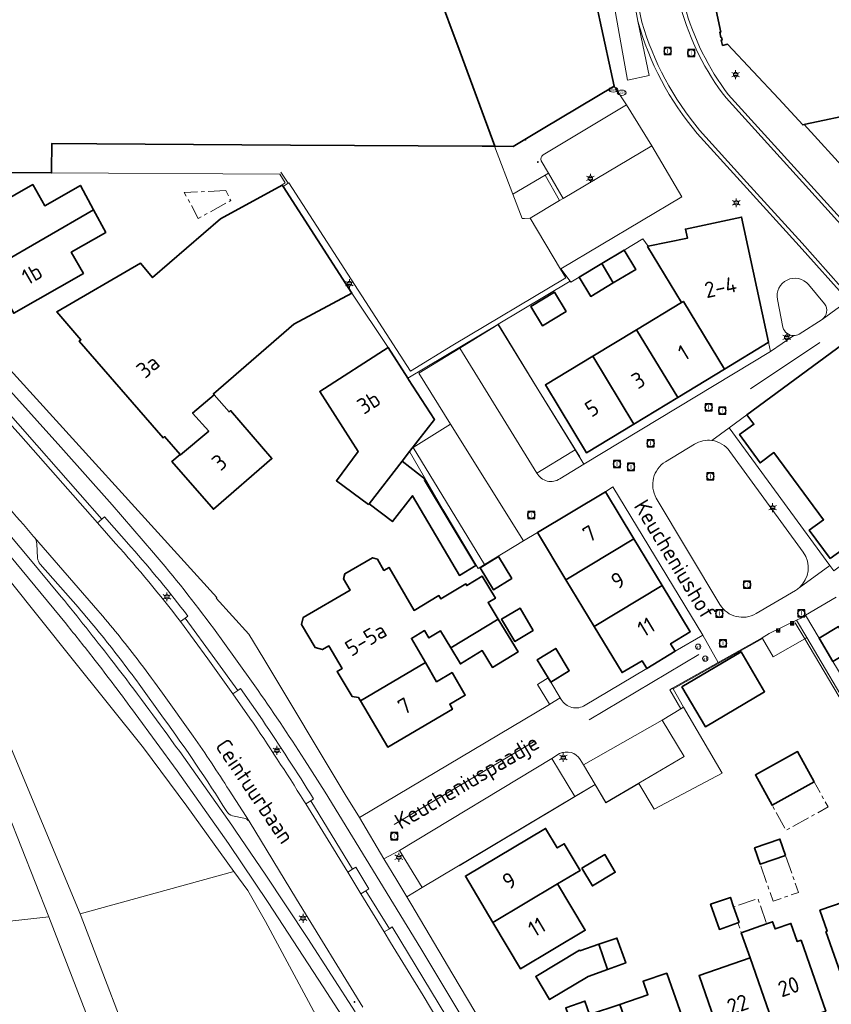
# Model space of a CAD drawing. Header units: metres. Extents: x 140853 to 145288, y 474558 to 480269.
# Tile 363 of 428: x 144451 to 144543, y 478711 to 478822. Entities that reach past the tile are written whole.
import ezdxf
from ezdxf.enums import TextEntityAlignment as Align

# ---------------------------------------------------------------- set-up
doc = ezdxf.new("R2010")
doc.units = ezdxf.units.M
doc.header["$MEASUREMENT"] = 0
doc.linetypes.add('AM-AS', pattern=[16, 10, -2, 2, -2])
for name, color, linetype, lineweight in [('B-WE-AM-AS_SPOOR_RAIL-G', 10, 'AM-AS', 18), ('B-WE-GR-BEPLANTING_CULTUUR_BOSPLANTSOEN-G', 90, 'GR-PLANTSOEN', 18), ('B-WE-GR-BEPLANTING_CULTUUR_VASTE PLANTENVAK-G', 90, 'Continuous', 18), ('B-WE-GR-GRAS_KRUIDENRIJK-G', 80, 'Continuous', 18), ('B-WE-GR-GROENVOORZIENING-G', 80, 'Continuous', 18), ('B-WE-IE-MEUBILAIR_WEGMEUBILAIR-S', 7, 'Continuous', 18), ('B-WE-IE-TERREINAFSCHEIDING_KUNSTMATIG_HEKWERK-G', 20, 'IE-TERREINAFSCHEIDING-KUNSTMATIG', 18), ('B-WE-IE-TERREINAFSCHEIDING_KUNSTMATIG_MUUR-G', 90, 'IE-TERREINAFSCHEIDING-KUNSTMATIG-DICHT', 18), ('B-WE-KL-BRANDSTOF_PUT-S', 40, 'Continuous', 18), ('B-WE-KL-DATA_TELECOM_KAST-S', 90, 'Continuous', 18), ('B-WE-KL-ET_LS_OV_LICHTMAST-S', 190, 'Continuous', 18), ('B-WE-KL-GAS_PUT-S', 30, 'Continuous', 18), ('B-WE-OG-BEBOUWING-G', 7, 'Continuous', 35), ('B-WE-OG-BEBOUWING_HUISNUMMER-T18', 10, 'Continuous', 18), ('B-WE-OG-BEBOUWING_STRAATNAAM-T18', 10, 'Continuous', 18), ('B-WE-OG-TERREIN_ERF-G', 7, 'Continuous', 18), ('B-WE-RI-GWA_RIOOLPUT-S', 30, 'Continuous', 18), ('B-WE-RI-HWA_GOOT_LIJNGOOT-G', 150, 'Continuous', 18), ('B-WE-VH-GOOT-G', 170, 'Continuous', 18), ('B-WE-VH-VERHARDING_ASFALT-G', 252, 'Continuous', 18), ('B-WE-VH-VERHARDING_BEDRIJFSVLOERPLAAT-G', 252, 'Continuous', 18), ('B-WE-VH-VERHARDING_BETONSTRAATSTEEN-G', 252, 'Continuous', 18), ('B-WE-VH-VERHARDING_GRASBETONSTEEN-G', 70, 'Continuous', 18), ('B-WE-VH-VERHARDING_HALFVERHARDING_GRIND-G', 252, 'Continuous', 18), ('B-WE-VH-VERHARDING_STRAATBAKSTEEN-G', 252, 'Continuous', 18), ('B-WE-VH-VERHARDING_TEGEL-G', 252, 'Continuous', 18), ('B-WE-VW-AFSLUITPAAL-S', 7, 'Continuous', 18), ('X-XX-XX-ALGEMEEN-S', 7, 'Continuous', 18)]:
    doc.layers.add(name, color=color, linetype=linetype, lineweight=lineweight)
doc.styles.add('NLCS-ISO', font='txt')
doc.styles.get("Standard").update_dxf_attribs({"font": 'arial.ttf'})
doc.linetypes.add('GR-PLANTSOEN', pattern='A,0,[179,NLCS.shx,S=2,R=0,X=0,Y=0],-4', length=4)
doc.linetypes.add('IE-TERREINAFSCHEIDING-KUNSTMATIG', pattern='A,4,[82,NLCS.shx,S=0.75,R=90,X=0,Y=0],4,-2', length=10)
doc.linetypes.add('IE-TERREINAFSCHEIDING-KUNSTMATIG-DICHT', pattern='A,8,-1,[82,NLCS.shx,S=0.75,R=90,X=0,Y=0],-1', length=10)

# ---------------------------------------------------------------- blocks, each defined once
blk = doc.blocks.new('SIE-WEG_AFVALBAK_TYPE_01')
for radius in [0.25, 0.156]:
    blk.add_circle((0, 0), radius)
blk = doc.blocks.new('B-SIE-WEG_LICHTMAST-SO')
at = {"ltscale": 0.1}
for p, q in [((-1.1, 0.63), (-2.19, 1.27)), ((0, 1.27), (0, 2.53)), ((1.1, 0.63), (2.19, 1.27)), ((-1.1, -0.63), (-2.19, -1.27)), ((0, -1.27), (0, -2.53)), ((1.1, -0.63), (2.19, -1.27))]:
    blk.add_line(p, q, dxfattribs=at)
at = {"flags": 128}
for points in [[(-1.16, 0.5), (1.16, 0.5)], [(-1.16, -0.5), (1.16, -0.5)]]:
    blk.add_lwpolyline(points, dxfattribs=at)
at = {"ltscale": 0.1}
blk.add_circle((0, 0), 1.27, dxfattribs=at)
at = {"style": 'NLCS-ISO'}
blk.add_attdef('TYPE', text='', height=1.8, dxfattribs=at).set_placement((0, 2.53), align=Align.BOTTOM_CENTER)
blk = doc.blocks.new('B-SIE-WEG_VERKEERSBORD_PAAL-SO')
blk.add_lwpolyline([(-1, -1), (1, -1), (1, 1), (-1, 1)], close=True)
at = {"flags": 128}
blk.add_lwpolyline([(-1, 1), (0, -1), (1, 1)], close=True, dxfattribs=at)
for radius in [1, 0.171]:
    blk.add_circle((0, 0), radius)
at = {"lineweight": 30, "flags": 104}
blk.add_attdef('bordgegevens', text='', height=1.8, dxfattribs=at).set_placement((2.21, 3.21), align=Align.TOP_LEFT)
blk = doc.blocks.new('SVW-AFSLUITPAAL-SO')
at = {"lineweight": 18}
blk.add_circle((0, 0), 1.5, dxfattribs=at)
at = {"lineweight": 18, "style": 'NLCS-ISO'}
blk.add_text('af', height=1.8, dxfattribs=at).set_placement((0, 0), align=Align.MIDDLE_CENTER)
blk = doc.blocks.new('SRI-PUT_INSPECTIE-SO')
at = {"lineweight": -3, "flags": 128}
blk.add_lwpolyline([(-2, -2), (2, -2), (2, 2), (-2, 2)], close=True, dxfattribs=at)
at = {"lineweight": -3, "ltscale": 1.5}
blk.add_circle((0, 0), 2, dxfattribs=at)
at = {"ltscale": 0.1, "style": 'NLCS-ISO'}
blk.add_text('I', height=2.5, dxfattribs=at).set_placement((0, -0.01), align=Align.MIDDLE_CENTER)
blk = doc.blocks.new('SKL-GAS_PUT-SO')
at = {"color": 0, "linetype": 'ByBlock', "lineweight": 18}
blk.add_ellipse((0, 0), major_axis=(2.5, 0), ratio=0.601255, dxfattribs=at)
at = {"color": 0, "linetype": 'ByBlock', "lineweight": 18, "style": 'NLCS-ISO'}
blk.add_text('gas', height=1.8, dxfattribs=at).set_placement((0.12, 0.3), align=Align.MIDDLE_CENTER)
blk = doc.blocks.new('SKL-BENZINEPUT_OLIEPUT-SO')
at = {"color": 0, "linetype": 'ByBlock', "lineweight": 18}
blk.add_ellipse((0, 0), major_axis=(2.5, 0), ratio=0.54, dxfattribs=at)
at = {"color": 0, "linetype": 'ByBlock', "lineweight": 18, "style": 'NLCS-ISO'}
blk.add_text('olie', height=1.8, dxfattribs=at).set_placement((0, 0.16), align=Align.MIDDLE_CENTER)

msp = doc.modelspace()

# ---------------------------------------------------------------- linework, layer by layer
at = {"layer": 'B-WE-AM-AS_SPOOR_RAIL-G', "ltscale": 0.2, "flags": 128}
for points in [[(144474.297, 478802.95), (144469.6, 478802.737), (144471.197, 478799.807), (144474.858, 478801.818), (144474.297, 478802.95)], [(144540.89, 478736.072), (144536.12, 478733.436), (144537.687, 478730.6), (144542.457, 478733.236), (144540.89, 478736.072)], [(144537.648, 478727.748), (144534.786, 478726.755), (144536.234, 478722.579), (144539.097, 478723.572), (144537.648, 478727.748)], [(144532.631, 478719.021), (144535.494, 478720.015), (144534.507, 478722.884), (144531.77, 478721.934), (144532.381, 478720.172), (144532.249, 478720.126), (144532.631, 478719.021)]]:
    msp.add_lwpolyline(points, close=True, dxfattribs=at)
at = {"layer": 'B-WE-GR-BEPLANTING_CULTUUR_BOSPLANTSOEN-G', "ltscale": 0.2, "flags": 128}
for points in [[(144475.231, 478725.946), (144469.881, 478733.319), (144464.984, 478739.929), (144456.916, 478750), (144449.764, 478758.977), (144438.442, 478772.181), (144437.275, 478771.714), (144432.623, 478770.097), (144428.358, 478769.133), (144423.684, 478765.998), (144424.215, 478764.173), (144424.296, 478763.894), (144424.684, 478763.023), (144425.455, 478761.831), (144426.088, 478761.026), (144427.008, 478759.99), (144427.622, 478759.389), (144428.409, 478758.657), (144439.533, 478750), (144447.479, 478743.816), (144448.305, 478742.904), (144448.874, 478742.187), (144449.12, 478741.847), (144449.284, 478741.567), (144457.812, 478721.168), (144475.231, 478725.946)], [(144410.588, 478737.779), (144410.564, 478737.854), (144418.765, 478740.585), (144427.943, 478743.617), (144429.123, 478743.921), (144429.747, 478743.992), (144440.651, 478719.305), (144454.297, 478720.799), (144446.519, 478740.4), (144445.52, 478741.928), (144444.612, 478742.781), (144439.679, 478746.716), (144435.463, 478750), (144425.705, 478757.6), (144424.768, 478758.502), (144423.071, 478760.286), (144422.408, 478761.157), (144421.863, 478762.068), (144421.426, 478763.081), (144417.783, 478761.859), (144413.537, 478760.435), (144403.581, 478757.097), (144409.281, 478739.961), (144409.954, 478737.578), (144410.588, 478737.779)]]:
    msp.add_lwpolyline(points, close=True, dxfattribs=at)
at = {"layer": 'B-WE-GR-BEPLANTING_CULTUUR_VASTE PLANTENVAK-G', "ltscale": 0.2, "flags": 128}
for points in [[(144539.189, 478786.701), (144541.8, 478788.369), (144541.8, 478788.369, 0.405408), (144542.065, 478790.123), (144542.065, 478790.123), (144540.242, 478792.324), (144540.242, 478792.324, 0.7708475), (144536.716, 478790.622), (144536.716, 478790.622), (144537.34, 478787.488), (144537.34, 478787.488, 0.3415023), (144538.569, 478786.539), (144538.569, 478786.539, 0.1286762), (144539.189, 478786.701)], [(144527.353, 478774.275), (144524.059, 478772.283), (144524.059, 478772.283, 0.4059935), (144523.019, 478768.155), (144523.019, 478768.155), (144530.223, 478756.117), (144530.223, 478756.117, 0.4084597), (144534.309, 478755.108), (144534.309, 478755.108), (144538.756, 478757.712), (144538.756, 478757.712, 0.0436928), (144539.181, 478758.023), (144539.181, 478758.023, 0.3862731), (144539.645, 478762.067), (144539.645, 478762.067), (144531.33, 478773.45), (144531.33, 478773.45, 0.2089528), (144529.306, 478774.685), (144529.306, 478774.685, 0.1730715), (144527.353, 478774.275)]]:
    msp.add_lwpolyline(points, format="xyb", close=True, dxfattribs=at)
at = {"layer": 'B-WE-GR-GRAS_KRUIDENRIJK-G', "ltscale": 0.2, "flags": 128}
for points in [[(144457.812, 478721.168), (144465.019, 478702.316), (144484.484, 478709.701), (144478.789, 478720.298), (144476.808, 478723.773), (144475.231, 478725.946), (144457.812, 478721.168)], [(144412.017, 478681.313), (144462.183, 478700.356), (144454.297, 478720.799), (144440.651, 478719.305), (144437.39, 478718.145), (144413.353, 478709.593), (144411.882, 478709.07), (144410.754, 478708.668), (144388.474, 478700.743), (144398.162, 478676.059), (144412.017, 478681.313)]]:
    msp.add_lwpolyline(points, close=True, dxfattribs=at)
at = {"layer": 'B-WE-GR-GROENVOORZIENING-G', "ltscale": 0.2, "flags": 128}
for points in [[(144505.109, 478787.764), (144505.077, 478787.817), (144494.899, 478781.738), (144494.989, 478781.598), (144497.904, 478777.064), (144495.104, 478773.443), (144498.907, 478766.854), (144502.871, 478760.205), (144503.59, 478760.668), (144495.506, 478773.88), (144499.713, 478776.536), (144496.162, 478782.31), (144500.793, 478785.123), (144504.838, 478787.598), (144505.109, 478787.764)], [(144539.821, 478752.27), (144540.031, 478752.395), (144538.871, 478754.352), (144535.797, 478752.838), (144534.981, 478752.378), (144535.031, 478752.289), (144536.245, 478750.218), (144539.821, 478752.27)], [(144526.112, 478744.522), (144525.791, 478744.335), (144523.676, 478743.054), (144526.161, 478738.948), (144521.029, 478735.925), (144521.04, 478735.906), (144522.781, 478733), (144530.457, 478737.061), (144526.112, 478744.522)], [(144496.523, 478724.126), (144493.959, 478728.312), (144492.177, 478727.386), (144493.645, 478724.966), (144494.795, 478723.075), (144496.523, 478724.126)]]:
    msp.add_lwpolyline(points, close=True, dxfattribs=at)
for points in [[(144513.82, 478773.627), (144513.466, 478773.409), (144509.516, 478770.979), (144509.516, 478770.979, 0.4390559), (144512.097, 478770.35), (144512.097, 478770.35), (144514.825, 478771.997), (144513.82, 478773.627)], [(144514.774, 478737.99), (144514.403, 478738.619), (144514.403, 478738.619, 0.3849395), (144512.078, 478739.266), (144512.078, 478739.266), (144511.187, 478738.715), (144513.806, 478734.418), (144516.09, 478735.775), (144514.774, 478737.99)]]:
    msp.add_lwpolyline(points, format="xyb", close=True, dxfattribs=at)
at = {"layer": 'B-WE-IE-TERREINAFSCHEIDING_KUNSTMATIG_HEKWERK-G', "ltscale": 0.2, "flags": 128}
for points in [[(144522.09, 478796.661), (144521.509, 478797.479), (144519.392, 478796.215)], [(144505.124, 478787.845), (144513.275, 478792.713)], [(144514.299, 478793.158), (144513.347, 478792.598)], [(144494.899, 478781.738), (144505.077, 478787.817)], [(144505.077, 478787.817), (144505.124, 478787.845)], [(144505.155, 478787.792), (144505.124, 478787.845)], [(144514.372, 478772.824), (144509.616, 478780.492), (144505.155, 478787.792)], [(144438.442, 478772.181), (144449.764, 478758.977), (144456.916, 478750)], [(144538.724, 478754.077), (144539.821, 478752.27)], [(144535.031, 478752.289), (144524.913, 478746.582)], [(144539.821, 478752.27), (144536.245, 478750.218), (144535.031, 478752.289)], [(144539.821, 478752.27), (144545.306, 478743.019)], [(144456.916, 478750), (144464.984, 478739.929), (144469.881, 478733.319), (144475.231, 478725.946)], [(144510.785, 478747.837), (144509.576, 478747.09), (144510.92, 478744.862), (144510.96, 478744.855)], [(144512.149, 478745.563), (144511.069, 478747.37)], [(144524.913, 478746.582), (144526.112, 478744.522)], [(144526.112, 478744.522), (144530.457, 478737.061), (144522.781, 478733), (144521.04, 478735.906)], [(144521.04, 478735.906), (144517.297, 478733.706), (144516.084, 478735.763), (144500.713, 478726.572)], [(144475.231, 478725.946), (144476.808, 478723.773), (144478.789, 478720.298)], [(144478.789, 478720.298), (144484.484, 478709.701)]]:
    msp.add_lwpolyline(points, dxfattribs=at)
at = {"layer": 'B-WE-IE-TERREINAFSCHEIDING_KUNSTMATIG_MUUR-G', "ltscale": 0.2, "flags": 128}
for points in [[(144480.701, 478803.56), (144480.669, 478803.61), (144481.022, 478803.838), (144480.407, 478804.793), (144454.587, 478804.943)], [(144480.543, 478805.024), (144481.353, 478803.766)], [(144481.353, 478803.766), (144480.798, 478803.409)], [(144513.275, 478792.713), (144512.229, 478794.102)], [(144513.347, 478792.598), (144513.275, 478792.713)], [(144492.679, 478785.19), (144488.566, 478791.349)]]:
    msp.add_lwpolyline(points, dxfattribs=at)
at = {"layer": 'B-WE-OG-BEBOUWING-G', "ltscale": 0.2, "flags": 128}
for points in [[(144498.15, 478825.794), (144500.821, 478818.584), (144504.758, 478807.957), (144506.814, 478807.937), (144510.208, 478809.97), (144518.258, 478814.766), (144516.637, 478822.218), (144515.709, 478826.481), (144515.665, 478826.471), (144514.948, 478829.654), (144509.173, 478828.353), (144508.953, 478829.328), (144501.114, 478827.561), (144501.324, 478826.583), (144498.15, 478825.794)], [(144448.347, 478794.451), (144459.348, 478800.762), (144457.85, 478803.536), (144453.823, 478801.23), (144452.452, 478803.626), (144444.563, 478799.109), (144446.805, 478795.156), (144447.658, 478795.639), (144448.347, 478794.451)], [(144469.14, 478773.117), (144469.195, 478773.053), (144472.372, 478775.746), (144470.553, 478777.779), (144472.983, 478779.862), (144472.897, 478779.961), (144482, 478787.844), (144488.566, 478791.349), (144480.798, 478803.409), (144480.701, 478803.56), (144473.702, 478799.758), (144466.029, 478793.115), (144464.635, 478794.726), (144455.18, 478789.219), (144457.906, 478786.084), (144457.732, 478785.933), (144467.211, 478774.983), (144467.385, 478775.134), (144469.14, 478773.117)], [(144448.347, 478794.451), (144448.919, 478793.465), (144448.069, 478792.977), (144450.312, 478789.068), (144458.192, 478793.58), (144456.82, 478795.975), (144460.726, 478798.211), (144459.348, 478800.762), (144448.347, 478794.451)], [(144525.886, 478790.291), (144526.083, 478790.41), (144530.726, 478782.757), (144535.679, 478785.762), (144535.72, 478785.787), (144532.672, 478799.948), (144526.314, 478798.597), (144526.536, 478797.551), (144522.112, 478796.677), (144522.09, 478796.661), (144522.034, 478796.619), (144525.886, 478790.291)], [(144519.392, 478796.215), (144516.845, 478794.687), (144518.152, 478792.509), (144520.699, 478794.037), (144519.392, 478796.215)], [(144514.299, 478793.158), (144515.606, 478790.98), (144518.152, 478792.509), (144516.845, 478794.687), (144514.299, 478793.158)], [(144512.806, 478789.258), (144511.498, 478791.447), (144508.825, 478789.851), (144510.133, 478787.661), (144512.806, 478789.258)], [(144520.788, 478787.209), (144525.436, 478779.548), (144530.726, 478782.757), (144526.083, 478790.41), (144525.886, 478790.291), (144520.788, 478787.209)], [(144520.469, 478776.534), (144525.436, 478779.548), (144520.788, 478787.209), (144515.828, 478784.21), (144520.469, 478776.534)], [(144490.454, 478767.428), (144490.538, 478767.537), (144494.246, 478772.333), (144495.104, 478773.443), (144497.904, 478777.064), (144494.989, 478781.598), (144494.899, 478781.738), (144492.679, 478785.19), (144484.929, 478780.227), (144489.282, 478773.429), (144486.825, 478770.134), (144490.454, 478767.428)], [(144542.703, 478761.329), (144544.309, 478762.512), (144545.096, 478761.44), (144555.979, 478769.426), (144544.14, 478785.56), (144533.261, 478777.571), (144534.053, 478776.525), (144532.434, 478775.351), (144534.765, 478772.138), (144536.321, 478773.319), (144541.946, 478765.727), (144540.331, 478764.531), (144542.703, 478761.329)], [(144515.828, 478784.21), (144510.477, 478780.974), (144515.133, 478773.297), (144520.469, 478776.534), (144515.828, 478784.21)], [(144472.983, 478779.862), (144470.553, 478777.779), (144472.372, 478775.746), (144469.195, 478773.053), (144469.14, 478773.117), (144468.211, 478772.312), (144472.895, 478766.903), (144479.525, 478772.644), (144474.838, 478778.057), (144474.671, 478777.913), (144472.983, 478779.862)], [(144494.246, 478772.333), (144490.538, 478767.537), (144493.155, 478765.513), (144495.419, 478768.44), (144500.759, 478759.42), (144502.6, 478760.528), (144496.775, 478770.204), (144496.861, 478770.31), (144494.246, 478772.333)], [(144520.485, 478763.58), (144517.277, 478768.873), (144509.573, 478764.261), (144512.796, 478758.931), (144520.485, 478763.58)], [(144523.692, 478758.289), (144520.485, 478763.58), (144512.796, 478758.931), (144515.997, 478753.637), (144523.692, 478758.289)], [(144499.751, 478751.23), (144505.128, 478754.493), (144503.99, 478756.368), (144504.807, 478756.861), (144503.321, 478759.328), (144501.568, 478758.273), (144501.455, 478758.461), (144498.645, 478756.77), (144498.423, 478757.138), (144495.63, 478755.457), (144492.782, 478760.337), (144492.203, 478759.999), (144491.458, 478761.278), (144490.916, 478761.42), (144487.772, 478759.585), (144487.63, 478759.044), (144488.376, 478757.766), (144483.064, 478754.666), (144482.869, 478753.869), (144484.433, 478751.256), (144485.259, 478751.043), (144485.946, 478751.452), (144487.454, 478748.916), (144486.889, 478748.575), (144488.619, 478745.712), (144489.319, 478745.628), (144489.541, 478745.251), (144496.894, 478749.575), (144495.306, 478752.296), (144496.782, 478753.191), (144497.291, 478752.354), (144498.59, 478753.142), (144499.751, 478751.23)], [(144506.679, 478759.066), (144505.178, 478761.548), (144503.104, 478760.294), (144504.605, 478757.812), (144506.679, 478759.066)], [(144515.997, 478753.637), (144519.141, 478748.436), (144521.409, 478749.747), (144521.928, 478748.892), (144525.151, 478750.846), (144524.633, 478751.701), (144526.865, 478753.053), (144523.692, 478758.289), (144515.997, 478753.637)], [(144509.085, 478753.191), (144507.595, 478755.717), (144505.51, 478754.487), (144507, 478751.961), (144509.085, 478753.191)], [(144505.128, 478754.493), (144499.751, 478751.23), (144500.852, 478749.415), (144503.331, 478750.919), (144504.483, 478749.021), (144507.381, 478750.78), (144505.128, 478754.493)], [(144545.191, 478751.001), (144543.633, 478753.632), (144541.43, 478752.328), (144542.994, 478749.7), (144545.191, 478751.001)], [(144510.785, 478747.837), (144511.069, 478747.37), (144513.168, 478748.645), (144511.636, 478751.167), (144509.537, 478749.892), (144510.785, 478747.837)], [(144525.915, 478746.816), (144528.566, 478742.312), (144535.274, 478746.26), (144532.623, 478750.764), (144525.915, 478746.816)], [(144499.974, 478744.297), (144499.636, 478744.876), (144501.39, 478745.899), (144499.913, 478748.429), (144498.16, 478747.406), (144496.894, 478749.575), (144489.541, 478745.251), (144492.624, 478740.008), (144499.974, 478744.297)], [(144540.89, 478736.072), (144538.999, 478739.494), (144534.229, 478736.858), (144536.12, 478733.436), (144540.89, 478736.072)], [(144504.535, 478720.173), (144511.845, 478724.529), (144514.397, 478726.05), (144512.594, 478729.074), (144511.804, 478728.602), (144510.483, 478730.819), (144501.412, 478725.413), (144504.535, 478720.173)], [(144537.648, 478727.748), (144537.006, 478729.6), (144534.144, 478728.607), (144534.786, 478726.755), (144537.648, 478727.748)], [(144514.597, 478726.321), (144515.795, 478724.311), (144518.38, 478725.852), (144517.182, 478727.862), (144514.597, 478726.321)], [(144504.535, 478720.173), (144507.657, 478714.933), (144514.968, 478719.289), (144511.845, 478724.529), (144504.535, 478720.173)], [(144532.249, 478720.126), (144532.381, 478720.172), (144531.77, 478721.934), (144531.394, 478723.016), (144529.165, 478722.242), (144530.152, 478719.398), (144532.249, 478720.126)], [(144542.211, 478719.153), (144545.017, 478711.108), (144550.75, 478713.127), (144547.936, 478721.158), (144547.827, 478721.12), (144547.009, 478723.463), (144541.533, 478721.554), (144542.353, 478719.202), (144542.211, 478719.153)], [(144533.626, 478716.17), (144536.428, 478708.135), (144542.196, 478710.146), (144539.397, 478718.172), (144538.962, 478718.021), (144538.251, 478720.071), (144536.462, 478719.451), (144536.183, 478720.254), (144535.494, 478720.015), (144532.631, 478719.021), (144533.626, 478716.17)], [(144516.523, 478717.721), (144517.499, 478714.857), (144519.551, 478715.593), (144518.561, 478718.415), (144516.523, 478717.721)], [(144517.499, 478714.857), (144516.523, 478717.721), (144514.358, 478716.984), (144514.327, 478717.036), (144509.382, 478714.082), (144510.947, 478711.462), (144515.325, 478714.077), (144517.499, 478714.857)], [(144533.626, 478716.17), (144527.855, 478714.168), (144530.661, 478706.123), (144536.428, 478708.135), (144533.626, 478716.17)], [(144524.211, 478714.449), (144521.53, 478713.534), (144522.069, 478712.004), (144518.882, 478710.917), (144521.674, 478702.968), (144527.53, 478705.032), (144524.75, 478712.92), (144524.211, 478714.449)], [(144518.882, 478710.917), (144515.469, 478709.751), (144514.932, 478711.281), (144512.777, 478710.521), (144513.296, 478709.031), (144513.191, 478708.995), (144516.009, 478700.972), (144521.674, 478702.968), (144518.882, 478710.917)]]:
    msp.add_lwpolyline(points, close=True, dxfattribs=at)
for points in [[(144448.787, 478804.976), (144454.587, 478804.943), (144454.588, 478805.162), (144454.588, 478805.189), (144454.606, 478808.252), (144459.725, 478808.222), (144465.185, 478808.191), (144470.645, 478808.159), (144476.105, 478808.127), (144481.607, 478808.096), (144503.318, 478807.97), (144504.719, 478807.957), (144504.758, 478807.957), (144500.821, 478818.584), (144498.15, 478825.794)], [(144529.791, 478823.297), (144530.3, 478820.866), (144530.192, 478820.845), (144530.309, 478820.262), (144530.407, 478820.284), (144530.472, 478819.991), (144530.375, 478819.969), (144530.508, 478819.371), (144531.068, 478819.495), (144536.874, 478813.334), (144539.587, 478810.377), (144539.745, 478810.41), (144539.886, 478810.44), (144552.055, 478813.017)]]:
    msp.add_lwpolyline(points, dxfattribs=at)
at = {"layer": 'B-WE-OG-TERREIN_ERF-G', "ltscale": 0.2, "flags": 128}
for points in [[(144560.943, 478805.814), (144560.613, 478807.213), (144559.763, 478807.043), (144559.153, 478810.056), (144560.013, 478810.241), (144558.418, 478817.868), (144551.343, 478816.379), (144552.055, 478813.017), (144539.886, 478810.44), (144539.745, 478810.41), (144544.77, 478804.917), (144549.401, 478799.855), (144550.467, 478798.7), (144551.161, 478799.156), (144561.012, 478805.52), (144561.009, 478805.535), (144560.943, 478805.814)], [(144488.566, 478791.349), (144492.679, 478785.19), (144494.899, 478781.738), (144505.077, 478787.817), (144505.124, 478787.845), (144513.275, 478792.713), (144512.229, 478794.102), (144512.17, 478794.067), (144512.762, 478793.064), (144500, 478785.482), (144495.215, 478782.539), (144481.454, 478803.831), (144481.353, 478803.766), (144480.798, 478803.409), (144488.566, 478791.349)], [(144459.348, 478800.762), (144460.726, 478798.211), (144456.82, 478795.975), (144458.192, 478793.58), (144450.312, 478789.068), (144448.069, 478792.977), (144448.919, 478793.465), (144448.347, 478794.451), (144447.658, 478795.639), (144446.805, 478795.156), (144444.563, 478799.109), (144452.452, 478803.626), (144453.823, 478801.23), (144457.85, 478803.536), (144459.348, 478800.762)], [(144525.436, 478779.548), (144520.469, 478776.534), (144515.133, 478773.297), (144510.477, 478780.974), (144515.828, 478784.21), (144520.788, 478787.209), (144525.886, 478790.291), (144522.034, 478796.619), (144522.09, 478796.661), (144521.509, 478797.479), (144519.392, 478796.215), (144520.699, 478794.037), (144518.152, 478792.509), (144515.606, 478790.98), (144514.299, 478793.158), (144513.347, 478792.598), (144513.275, 478792.713), (144505.124, 478787.845), (144505.077, 478787.817), (144505.109, 478787.764), (144513.82, 478773.627), (144514.825, 478771.997), (144535.938, 478784.744), (144535.72, 478785.787), (144535.679, 478785.762), (144530.726, 478782.757), (144525.436, 478779.548)], [(144511.498, 478791.447), (144512.806, 478789.258), (144510.133, 478787.661), (144508.825, 478789.851), (144511.498, 478791.447)], [(144542.646, 478760.561), (144543.097, 478759.945), (144545.096, 478761.44), (144544.309, 478762.512), (144542.703, 478761.329), (144540.331, 478764.531), (144541.946, 478765.727), (144536.321, 478773.319), (144534.765, 478772.138), (144532.434, 478775.351), (144534.053, 478776.525), (144533.261, 478777.571), (144531.259, 478776.11), (144542.646, 478760.561)], [(144520.485, 478763.58), (144523.692, 478758.289), (144526.865, 478753.053), (144524.633, 478751.701), (144525.151, 478750.846), (144528.269, 478752.661), (144518.091, 478769.431), (144517.277, 478768.873), (144520.485, 478763.58)], [(144496.894, 478749.575), (144498.16, 478747.406), (144499.913, 478748.429), (144501.39, 478745.899), (144499.636, 478744.876), (144499.974, 478744.297), (144492.624, 478740.008), (144489.541, 478745.251), (144489.319, 478745.628), (144488.619, 478745.712), (144486.889, 478748.575), (144487.454, 478748.916), (144485.946, 478751.452), (144485.259, 478751.043), (144484.433, 478751.256), (144482.869, 478753.869), (144483.064, 478754.666), (144488.376, 478757.766), (144487.63, 478759.044), (144487.772, 478759.585), (144490.916, 478761.42), (144491.458, 478761.278), (144492.203, 478759.999), (144492.782, 478760.337), (144495.63, 478755.457), (144498.423, 478757.138), (144498.645, 478756.77), (144501.455, 478758.461), (144501.568, 478758.273), (144503.321, 478759.328), (144504.807, 478756.861), (144503.99, 478756.368), (144505.128, 478754.493), (144507.381, 478750.78), (144504.483, 478749.021), (144503.331, 478750.919), (144500.852, 478749.415), (144499.751, 478751.23), (144498.59, 478753.142), (144497.291, 478752.354), (144496.782, 478753.191), (144495.306, 478752.296), (144496.894, 478749.575)], [(144506.679, 478759.066), (144504.605, 478757.812), (144503.104, 478760.294), (144505.178, 478761.548), (144506.679, 478759.066)], [(144509.085, 478753.191), (144507, 478751.961), (144505.51, 478754.487), (144507.595, 478755.717), (144509.085, 478753.191)], [(144525.915, 478746.816), (144532.623, 478750.764), (144535.274, 478746.26), (144528.566, 478742.312), (144525.915, 478746.816)], [(144536.12, 478733.436), (144534.229, 478736.858), (144538.999, 478739.494), (144540.89, 478736.072), (144536.12, 478733.436)], [(144507.657, 478714.933), (144504.535, 478720.173), (144501.412, 478725.413), (144510.483, 478730.819), (144511.804, 478728.602), (144512.594, 478729.074), (144514.397, 478726.05), (144511.845, 478724.529), (144514.968, 478719.289), (144507.657, 478714.933)], [(144534.786, 478726.755), (144534.144, 478728.607), (144537.006, 478729.6), (144537.648, 478727.748), (144534.786, 478726.755)], [(144514.597, 478726.321), (144517.182, 478727.862), (144518.38, 478725.852), (144515.795, 478724.311), (144514.597, 478726.321)], [(144531.77, 478721.934), (144532.381, 478720.172), (144532.249, 478720.126), (144530.152, 478719.398), (144529.165, 478722.242), (144531.394, 478723.016), (144531.77, 478721.934)], [(144550.75, 478713.127), (144545.017, 478711.108), (144542.211, 478719.153), (144542.353, 478719.202), (144541.533, 478721.554), (144547.009, 478723.463), (144547.827, 478721.12), (144547.936, 478721.158), (144553.66, 478723.163), (144556.483, 478715.145), (144550.75, 478713.127)], [(144536.428, 478708.135), (144530.661, 478706.123), (144527.855, 478714.168), (144533.626, 478716.17), (144532.631, 478719.021), (144535.494, 478720.015), (144536.183, 478720.254), (144536.462, 478719.451), (144538.251, 478720.071), (144538.962, 478718.021), (144539.397, 478718.172), (144542.196, 478710.146), (144536.428, 478708.135)], [(144516.523, 478717.721), (144518.561, 478718.415), (144519.551, 478715.593), (144517.499, 478714.857), (144515.325, 478714.077), (144510.947, 478711.462), (144509.382, 478714.082), (144514.327, 478717.036), (144514.358, 478716.984), (144516.523, 478717.721)], [(144521.53, 478713.534), (144524.211, 478714.449), (144524.75, 478712.92), (144527.53, 478705.032), (144521.674, 478702.968), (144516.009, 478700.972), (144513.191, 478708.995), (144513.296, 478709.031), (144512.777, 478710.521), (144514.932, 478711.281), (144515.469, 478709.751), (144518.882, 478710.917), (144522.069, 478712.004), (144521.53, 478713.534)]]:
    msp.add_lwpolyline(points, close=True, dxfattribs=at)
msp.add_lwpolyline([(144448.402, 478784.277), (144473.306, 478756.93), (144473.216, 478756.842), (144476.903, 478752.782), (144478.597, 478750), (144487.805, 478734.66), (144489.442, 478732.043), (144510.934, 478744.839), (144510.96, 478744.855), (144510.92, 478744.862), (144509.576, 478747.09), (144510.785, 478747.837), (144509.537, 478749.892), (144511.636, 478751.167), (144513.168, 478748.645), (144511.069, 478747.37), (144512.149, 478745.563), (144512.149, 478745.563, 0.4179052), (144514.793, 478744.644), (144514.793, 478744.644), (144521.928, 478748.892), (144521.409, 478749.747), (144519.141, 478748.436), (144515.997, 478753.637), (144512.796, 478758.931), (144509.573, 478764.261), (144507.979, 478763.318), (144503.59, 478760.668), (144502.871, 478760.205), (144498.907, 478766.854), (144495.104, 478773.443), (144494.246, 478772.333), (144496.861, 478770.31), (144496.775, 478770.204), (144502.6, 478760.528), (144500.759, 478759.42), (144495.419, 478768.44), (144493.155, 478765.513), (144490.538, 478767.537), (144490.454, 478767.428), (144486.825, 478770.134), (144489.282, 478773.429), (144484.929, 478780.227), (144492.679, 478785.19), (144488.566, 478791.349), (144482, 478787.844), (144472.897, 478779.961), (144472.983, 478779.862), (144474.671, 478777.913), (144474.838, 478778.057), (144479.525, 478772.644), (144472.895, 478766.903), (144468.211, 478772.312), (144469.14, 478773.117), (144467.385, 478775.134), (144467.211, 478774.983), (144457.732, 478785.933), (144457.906, 478786.084), (144455.18, 478789.219), (144464.635, 478794.726), (144466.029, 478793.115), (144473.702, 478799.758), (144480.701, 478803.56), (144480.669, 478803.61), (144481.022, 478803.838), (144480.407, 478804.793), (144454.587, 478804.943), (144448.787, 478804.976)], format="xyb", dxfattribs=at)
for points in [[(144543.379, 478756.956), (144539.916, 478754.92), (144541.43, 478752.328), (144543.633, 478753.632)], [(144545.513, 478743.148), (144540.031, 478752.395), (144539.821, 478752.27), (144536.245, 478750.218), (144535.031, 478752.289), (144534.981, 478752.378), (144530.008, 478749.575), (144524.861, 478746.674), (144524.913, 478746.582), (144526.112, 478744.522), (144530.457, 478737.061), (144522.781, 478733), (144521.04, 478735.906), (144521.029, 478735.925), (144517.304, 478733.731), (144516.09, 478735.775), (144513.806, 478734.418), (144496.523, 478724.126), (144494.795, 478723.075), (144495.245, 478722.336), (144500, 478714.294), (144500, 478714.294), (144504.147, 478707.316)]]:
    msp.add_lwpolyline(points, dxfattribs=at)
at = {"layer": 'B-WE-RI-HWA_GOOT_LIJNGOOT-G', "ltscale": 0.2, "flags": 128}
for points in [[(144541.538, 478785.765), (144533.665, 478780.51)], [(144515.436, 478743.074), (144527.838, 478750.487)], [(144493.362, 478731.243), (144509.293, 478740.7)]]:
    msp.add_lwpolyline(points, dxfattribs=at)
at = {"layer": 'B-WE-VH-GOOT-G', "ltscale": 0.2, "flags": 128}
for points in [[(144519.498, 478830.691), (144520.019, 478828.462), (144521.379, 478822.002)], [(144530.915, 478813.421), (144543.533, 478799.516), (144547.749, 478794.838)], [(144527.921, 478809.782), (144533.245, 478803.863), (144539.521, 478796.995), (144545.416, 478790.378)]]:
    msp.add_lwpolyline(points, dxfattribs=at)
for points in [[(144525.779, 478823.681, 0.0984565), (144530.915, 478813.421)], [(144521.379, 478822.002, 0.104254), (144527.921, 478809.782)]]:
    msp.add_lwpolyline(points, format="xyb", dxfattribs=at)
at = {"layer": 'B-WE-VH-VERHARDING_ASFALT-G', "ltscale": 0.2, "flags": 128}
for points in [[(144465.185, 478808.191), (144459.725, 478808.222), (144454.606, 478808.252), (144454.588, 478805.189), (144454.588, 478805.162), (144454.587, 478804.943), (144480.407, 478804.793), (144481.022, 478803.838), (144480.669, 478803.61), (144480.701, 478803.56), (144480.798, 478803.409), (144481.353, 478803.766), (144481.454, 478803.831), (144495.215, 478782.539), (144500, 478785.482), (144512.762, 478793.064), (144512.17, 478794.067), (144508.745, 478799.825), (144508.095, 478799.78), (144507.843, 478799.784), (144506.795, 478802.525), (144504.719, 478807.957), (144503.318, 478807.97), (144481.607, 478808.096), (144476.105, 478808.127), (144470.645, 478808.159), (144465.185, 478808.191)], [(144522.507, 478808.009), (144512.463, 478802.036), (144512.082, 478801.809), (144508.745, 478799.825), (144512.17, 478794.067), (144512.229, 478794.102), (144525.921, 478802.253), (144522.507, 478808.009)]]:
    msp.add_lwpolyline(points, close=True, dxfattribs=at)
for points in [[(144498.396, 478708.942), (144496.636, 478711.909), (144492.954, 478717.909), (144492.226, 478719.105), (144489.596, 478723.426), (144488.337, 478725.495), (144488.104, 478725.874), (144483.357, 478733.59), (144483.143, 478733.938), (144483.143, 478733.938, 0.0088387), (144477.033, 478743.289), (144477.033, 478743.289), (144475.116, 478746.023), (144472.261, 478750), (144469.171, 478754.202), (144469.171, 478754.202, 0.0202377), (144461.84, 478763.032), (144461.84, 478763.032), (144459.779, 478765.357), (144451.097, 478775.215), (144444.428, 478782.594)], [(144503.79, 478704.844), (144500, 478711.188), (144496.369, 478717.225), (144485.531, 478734.903), (144483.196, 478738.586), (144483.196, 478738.586, 0.0121258), (144477.595, 478746.92), (144477.595, 478746.92), (144475.412, 478750), (144472.911, 478753.444), (144472.911, 478753.444, 0.0185), (144466.107, 478761.99), (144466.107, 478761.99), (144461.447, 478767.42), (144455.629, 478773.939), (144447.23, 478783.23)], [(144448.567, 478779.045), (144452.931, 478774.151), (144460.276, 478765.789), (144460.567, 478766.042), (144463.583, 478762.623), (144463.583, 478762.623, -0.0207674), (144469.999, 478754.832), (144469.999, 478754.832), (144469.701, 478754.605), (144473.074, 478750), (144475.652, 478746.399), (144475.965, 478746.619), (144478.442, 478743.096), (144478.442, 478743.096, -0.0084361), (144484.238, 478734.156), (144484.238, 478734.156), (144483.909, 478733.945), (144488.651, 478726.21), (144489.012, 478726.418), (144490.505, 478723.968), (144490.146, 478723.761), (144492.823, 478719.468), (144493.146, 478719.672), (144499.301, 478709.477)], [(144446.336, 478770.887, -0.0082887), (144452.55, 478763.837), (144452.55, 478763.837), (144452.661, 478763.71), (144459.814, 478755.472), (144459.814, 478755.472, -0.0142015), (144464.259, 478750), (144464.259, 478750), (144464.669, 478749.461), (144464.669, 478749.461, -0.0083792), (144467.135, 478746.09), (144467.135, 478746.09), (144470.61, 478741.227), (144470.61, 478741.227, -0.0140628), (144474.675, 478735.143), (144474.675, 478735.143), (144476.932, 478731.617), (144482.316, 478722.804), (144489.804, 478710.609)], [(144488.936, 478710.087), (144483.594, 478718.355), (144478.761, 478725.638), (144475.427, 478730.517), (144475.427, 478730.517, 0.0076672), (144468.168, 478740.76), (144468.168, 478740.76, 0.0083545), (144461.257, 478750), (144461.257, 478750, 0.0064497), (144455.683, 478757.015), (144455.683, 478757.015), (144451.836, 478761.636), (144445.7, 478768.912)], [(144448.344, 478763.436), (144456.268, 478753.903), (144456.268, 478753.903, -0.0048524), (144459.375, 478750), (144459.375, 478750, -0.0080112), (144464.034, 478743.82), (144464.034, 478743.82), (144468.792, 478737.34), (144474.602, 478729.105), (144479.092, 478722.426), (144485.308, 478712.901), (144489.045, 478707.133)]]:
    msp.add_lwpolyline(points, format="xyb", dxfattribs=at)
at = {"layer": 'B-WE-VH-VERHARDING_BEDRIJFSVLOERPLAAT-G', "ltscale": 0.2, "flags": 128}
for points in [[(144459.779, 478765.357), (144460.276, 478765.789), (144452.931, 478774.151), (144448.567, 478779.045), (144443.075, 478785.002), (144440.295, 478787.976), (144438.603, 478789.776), (144438.533, 478789.713), (144438.128, 478789.35), (144443.943, 478783.114), (144444.428, 478782.594), (144451.097, 478775.215), (144459.779, 478765.357)], [(144469.701, 478754.605), (144469.171, 478754.202), (144472.261, 478750), (144475.116, 478746.023), (144475.652, 478746.399), (144473.074, 478750), (144469.701, 478754.605)], [(144483.909, 478733.945), (144483.357, 478733.59), (144488.104, 478725.874), (144488.651, 478726.21), (144483.909, 478733.945)], [(144490.146, 478723.761), (144489.596, 478723.426), (144492.226, 478719.105), (144492.823, 478719.468), (144490.146, 478723.761)]]:
    msp.add_lwpolyline(points, close=True, dxfattribs=at)
at = {"layer": 'B-WE-VH-VERHARDING_BETONSTRAATSTEEN-G', "ltscale": 0.2, "flags": 128}
for points in [[(144509.997, 478806.31), (144510.809, 478804.902), (144512.463, 478802.036), (144522.507, 478808.009), (144519.639, 478812.636), (144510.204, 478806.981), (144510.204, 478806.981, 0.3648829), (144509.997, 478806.31)], [(144469.999, 478754.832, 0.0207674), (144463.583, 478762.623), (144463.583, 478762.623), (144460.567, 478766.042), (144460.276, 478765.789), (144459.779, 478765.357), (144461.84, 478763.032), (144461.84, 478763.032, -0.0202377), (144469.171, 478754.202), (144469.171, 478754.202), (144469.701, 478754.605), (144469.999, 478754.832)], [(144476.932, 478731.617), (144474.675, 478735.143), (144474.675, 478735.143, 0.0140628), (144470.61, 478741.227), (144470.61, 478741.227), (144467.135, 478746.09), (144467.135, 478746.09, 0.0083792), (144464.669, 478749.461), (144464.669, 478749.461), (144464.259, 478750), (144464.259, 478750, 0.0142015), (144459.814, 478755.472), (144459.814, 478755.472), (144452.661, 478763.71), (144452.661, 478763.71, -0.1648624), (144452.908, 478763.014), (144452.908, 478763.014), (144453.013, 478761.396), (144453.013, 478761.396, 0.1797949), (144453.3, 478760.691), (144453.3, 478760.691), (144457.593, 478755.828), (144457.593, 478755.828, -0.0144811), (144462.34, 478750), (144462.34, 478750, -0.0065706), (144464.489, 478747.122), (144464.489, 478747.122), (144467.265, 478743.287), (144467.265, 478743.287, -0.0175178), (144474.412, 478732.734), (144474.412, 478732.734, 0.193466), (144475.072, 478732.253), (144475.072, 478732.253), (144476.347, 478731.967), (144476.347, 478731.967, -0.1954706), (144476.932, 478731.617)], [(144483.909, 478733.945), (144484.238, 478734.156), (144484.238, 478734.156, 0.0084361), (144478.442, 478743.096), (144478.442, 478743.096), (144475.965, 478746.619), (144475.652, 478746.399), (144475.116, 478746.023), (144477.033, 478743.289), (144477.033, 478743.289, -0.0088387), (144483.143, 478733.938), (144483.143, 478733.938), (144483.357, 478733.59), (144483.909, 478733.945)]]:
    msp.add_lwpolyline(points, format="xyb", close=True, dxfattribs=at)
msp.add_lwpolyline([(144489.596, 478723.426), (144490.146, 478723.761), (144490.505, 478723.968), (144489.012, 478726.418), (144488.651, 478726.21), (144488.104, 478725.874), (144488.337, 478725.495), (144489.596, 478723.426)], close=True, dxfattribs=at)
at = {"layer": 'B-WE-VH-VERHARDING_GRASBETONSTEEN-G', "ltscale": 0.2, "flags": 128}
msp.add_lwpolyline([(144529.306, 478774.685, -0.2089528), (144531.33, 478773.45), (144531.33, 478773.45), (144539.645, 478762.067), (144539.645, 478762.067, -0.3862731), (144539.181, 478758.023), (144539.181, 478758.023), (144542.646, 478760.561), (144531.259, 478776.11), (144529.306, 478774.685)], format="xyb", close=True, dxfattribs=at)
at = {"layer": 'B-WE-VH-VERHARDING_HALFVERHARDING_GRIND-G', "ltscale": 0.2, "flags": 128}
msp.add_lwpolyline([(144446.519, 478740.4), (144454.297, 478720.799), (144454.297, 478720.799), (144462.183, 478700.356), (144465.312, 478701.544), (144465.019, 478702.316), (144457.812, 478721.168), (144449.284, 478741.567)], dxfattribs=at)
at = {"layer": 'B-WE-VH-VERHARDING_STRAATBAKSTEEN-G', "ltscale": 0.2, "flags": 128}
for points in [[(144519.913, 478827.751), (144517.654, 478827.303), (144519.752, 478815.44), (144522.209, 478815.952), (144520.935, 478822.096), (144519.913, 478827.751)], [(144513.466, 478773.409), (144513.82, 478773.627), (144505.109, 478787.764), (144504.838, 478787.598), (144500.793, 478785.123), (144509.516, 478770.979), (144513.466, 478773.409)], [(144507.979, 478763.318), (144499.713, 478776.536), (144495.506, 478773.88), (144503.59, 478760.668), (144507.979, 478763.318)], [(144539.916, 478754.92), (144539.367, 478754.597), (144538.871, 478754.352), (144540.031, 478752.395), (144545.513, 478743.148), (144546.522, 478743.779), (144546.333, 478744.087), (144544.558, 478747.071), (144542.994, 478749.7), (144541.43, 478752.328), (144539.916, 478754.92)], [(144511.069, 478747.37), (144510.785, 478747.837), (144509.576, 478747.09), (144510.92, 478744.862), (144510.96, 478744.855), (144512.149, 478745.563), (144511.069, 478747.37)], [(144524.861, 478746.674), (144524.538, 478746.492), (144525.791, 478744.335), (144526.112, 478744.522), (144524.913, 478746.582), (144524.861, 478746.674)], [(144523.676, 478743.054), (144514.774, 478737.99), (144516.09, 478735.775), (144517.304, 478733.731), (144521.029, 478735.925), (144526.161, 478738.948), (144523.676, 478743.054)], [(144493.959, 478728.312), (144496.523, 478724.126), (144513.806, 478734.418), (144511.187, 478738.715), (144493.959, 478728.312)], [(144492.226, 478719.105), (144492.954, 478717.909), (144496.636, 478711.909), (144498.396, 478708.942), (144498.968, 478709.281), (144499.301, 478709.477), (144493.146, 478719.672), (144492.823, 478719.468), (144492.226, 478719.105)]]:
    msp.add_lwpolyline(points, close=True, dxfattribs=at)
for points in [[(144519.913, 478827.751), (144520.935, 478822.096), (144520.935, 478822.096, 0.1105928), (144527.648, 478809.407), (144527.648, 478809.407), (144532.871, 478803.615), (144539.176, 478796.681), (144544.721, 478790.516)], [(144526.221, 478823.804, 0.0932777), (144531.162, 478813.801), (144531.162, 478813.801), (144543.842, 478799.829), (144548.045, 478795.051), (144548.045, 478795.051, -0.031122), (144551.407, 478791.213), (144551.407, 478791.213), (144559.181, 478780.777), (144574.94, 478759.662), (144594.695, 478733.292), (144595.312, 478732.459), (144598.05, 478728.845), (144598.05, 478728.845, 0.1023417), (144602.062, 478725.569)], [(144543.842, 478799.829), (144531.162, 478813.801), (144531.162, 478813.801, -0.0932777), (144526.221, 478823.804)], [(144544.721, 478790.516), (144541.8, 478788.369), (144539.189, 478786.701), (144539.189, 478786.701, -0.1286762), (144538.569, 478786.539), (144538.569, 478786.539), (144535.938, 478784.744), (144514.825, 478771.997), (144512.097, 478770.35), (144512.097, 478770.35, -0.4390559), (144509.516, 478770.979), (144509.516, 478770.979), (144500.793, 478785.123), (144496.162, 478782.31), (144499.713, 478776.536), (144507.979, 478763.318), (144509.573, 478764.261), (144517.277, 478768.873), (144518.091, 478769.431), (144528.269, 478752.661), (144530.008, 478749.575), (144534.981, 478752.378), (144535.797, 478752.838), (144538.871, 478754.352), (144539.367, 478754.597), (144539.916, 478754.92), (144543.379, 478756.956)], [(144543.097, 478759.945), (144542.646, 478760.561), (144539.181, 478758.023), (144539.181, 478758.023, -0.0436928), (144538.756, 478757.712), (144538.756, 478757.712), (144534.309, 478755.108), (144534.309, 478755.108, -0.4084597), (144530.223, 478756.117), (144530.223, 478756.117), (144523.019, 478768.155), (144523.019, 478768.155, -0.4059935), (144524.059, 478772.283), (144524.059, 478772.283), (144527.353, 478774.275), (144527.353, 478774.275, -0.1730715), (144529.306, 478774.685), (144529.306, 478774.685), (144531.259, 478776.11), (144533.261, 478777.571), (144533.261, 478777.571), (144544.14, 478785.56)], [(144489.804, 478710.609), (144482.316, 478722.804), (144476.932, 478731.617), (144476.932, 478731.617, 0.1954706), (144476.347, 478731.967), (144476.347, 478731.967), (144475.072, 478732.253), (144475.072, 478732.253, -0.193466), (144474.412, 478732.734), (144474.412, 478732.734, 0.0175178), (144467.265, 478743.287), (144467.265, 478743.287), (144464.489, 478747.122), (144464.489, 478747.122, 0.0065706), (144462.34, 478750), (144462.34, 478750, 0.0144811), (144457.593, 478755.828), (144457.593, 478755.828), (144453.3, 478760.691), (144453.3, 478760.691, -0.1797949), (144453.013, 478761.396), (144453.013, 478761.396), (144452.908, 478763.014), (144452.908, 478763.014, 0.1648624), (144452.661, 478763.71), (144452.661, 478763.71), (144452.55, 478763.837), (144452.55, 478763.837, 0.0082887), (144446.336, 478770.887)], [(144445.7, 478768.912), (144451.836, 478761.636), (144455.683, 478757.015), (144455.683, 478757.015, -0.0064497), (144461.257, 478750), (144461.257, 478750, -0.0083545), (144468.168, 478740.76), (144468.168, 478740.76, -0.0076672), (144475.427, 478730.517), (144475.427, 478730.517), (144478.761, 478725.638), (144483.594, 478718.355), (144488.936, 478710.087)]]:
    msp.add_lwpolyline(points, format="xyb", dxfattribs=at)
msp.add_lwpolyline([(144544.77, 478804.917), (144539.745, 478810.41), (144539.587, 478810.377), (144536.874, 478813.334), (144531.068, 478819.495), (144530.508, 478819.371), (144530.375, 478819.969), (144530.472, 478819.991), (144530.407, 478820.284), (144530.309, 478820.262), (144530.192, 478820.845), (144530.3, 478820.866), (144529.791, 478823.297)], dxfattribs=at)
msp.add_lwpolyline([(144489.442, 478732.043), (144492.177, 478727.386), (144493.959, 478728.312), (144511.187, 478738.715), (144512.078, 478739.266), (144512.078, 478739.266, -0.3849395), (144514.403, 478738.619), (144514.403, 478738.619), (144514.774, 478737.99), (144523.676, 478743.054), (144525.791, 478744.335), (144524.538, 478746.492), (144524.861, 478746.674), (144530.008, 478749.575), (144528.269, 478752.661), (144525.151, 478750.846), (144521.928, 478748.892), (144514.793, 478744.644), (144514.793, 478744.644, -0.4179052), (144512.149, 478745.563), (144512.149, 478745.563), (144510.96, 478744.855), (144510.934, 478744.839), (144489.442, 478732.043)], format="xyb", close=True, dxfattribs=at)
at = {"layer": 'B-WE-VH-VERHARDING_TEGEL-G', "ltscale": 0.2, "flags": 128}
for points in [[(144515.709, 478826.481), (144516.637, 478822.218), (144518.258, 478814.766), (144519.639, 478812.636), (144522.507, 478808.009), (144525.921, 478802.253), (144512.229, 478794.102), (144513.275, 478792.713), (144513.347, 478792.598), (144514.299, 478793.158), (144516.845, 478794.687), (144519.392, 478796.215), (144521.509, 478797.479), (144522.09, 478796.661), (144522.112, 478796.677), (144526.536, 478797.551), (144526.314, 478798.597), (144532.672, 478799.948), (144535.72, 478785.787), (144535.938, 478784.744), (144538.569, 478786.539), (144538.569, 478786.539, -0.3415023), (144537.34, 478787.488), (144537.34, 478787.488), (144536.716, 478790.622), (144536.716, 478790.622, -0.7708475), (144540.242, 478792.324), (144540.242, 478792.324), (144542.065, 478790.123), (144542.065, 478790.123, -0.405408), (144541.8, 478788.369), (144541.8, 478788.369), (144544.721, 478790.516), (144539.176, 478796.681), (144532.871, 478803.615), (144527.648, 478809.407), (144527.648, 478809.407, -0.1105928), (144520.935, 478822.096), (144520.935, 478822.096), (144522.209, 478815.952), (144519.752, 478815.44), (144517.654, 478827.303)], [(144447.23, 478783.23), (144455.629, 478773.939), (144461.447, 478767.42), (144466.107, 478761.99), (144466.107, 478761.99, -0.0185), (144472.911, 478753.444), (144472.911, 478753.444), (144475.412, 478750), (144477.595, 478746.92), (144477.595, 478746.92, -0.0121258), (144483.196, 478738.586), (144483.196, 478738.586), (144485.531, 478734.903), (144496.369, 478717.225), (144500, 478711.188), (144503.79, 478704.844)], [(144489.045, 478707.133), (144485.308, 478712.901), (144479.092, 478722.426), (144474.602, 478729.105), (144468.792, 478737.34), (144464.034, 478743.82), (144464.034, 478743.82, 0.0080112), (144459.375, 478750), (144459.375, 478750, 0.0048524), (144456.268, 478753.903), (144456.268, 478753.903), (144448.344, 478763.436)]]:
    msp.add_lwpolyline(points, format="xyb", dxfattribs=at)
msp.add_lwpolyline([(144510.809, 478804.902), (144509.997, 478806.31), (144509.997, 478806.31, -0.3648829), (144510.204, 478806.981), (144510.204, 478806.981), (144519.639, 478812.636), (144518.258, 478814.766), (144510.208, 478809.97), (144506.814, 478807.937), (144504.758, 478807.957), (144504.719, 478807.957), (144506.795, 478802.525), (144510.445, 478804.695), (144510.809, 478804.902)], format="xyb", close=True, dxfattribs=at)
for points in [[(144510.445, 478804.695), (144512.082, 478801.809), (144512.463, 478802.036), (144510.809, 478804.902), (144510.445, 478804.695)], [(144506.795, 478802.525), (144507.843, 478799.784), (144508.095, 478799.78), (144508.745, 478799.825), (144512.082, 478801.809), (144510.445, 478804.695), (144506.795, 478802.525)]]:
    msp.add_lwpolyline(points, close=True, dxfattribs=at)
for points in [[(144504.147, 478707.316), (144500, 478714.294), (144495.245, 478722.336), (144494.795, 478723.075), (144493.645, 478724.966), (144492.177, 478727.386), (144489.442, 478732.043), (144487.805, 478734.66), (144478.597, 478750), (144476.903, 478752.782), (144473.216, 478756.842), (144473.306, 478756.93), (144448.402, 478784.277)], [(144449.764, 478758.977), (144456.916, 478750), (144464.984, 478739.929), (144469.881, 478733.319), (144475.231, 478725.946), (144476.808, 478723.773), (144478.789, 478720.298), (144484.484, 478709.701)]]:
    msp.add_lwpolyline(points, dxfattribs=at)

# ---------------------------------------------------------------- block references
at = {"layer": 'B-WE-IE-MEUBILAIR_WEGMEUBILAIR-S', "xscale": 0.2, "yscale": 0.2, "zscale": 0.2}
for p in [(144538.397, 478754.015), (144536.802, 478753.198), (144536.802, 478753.198)]:
    msp.add_blockref('B-SIE-WEG_VERKEERSBORD_PAAL-SO', p, dxfattribs=at)
at = {"layer": 'B-WE-KL-BRANDSTOF_PUT-S', "xscale": 0.2, "yscale": 0.2, "zscale": 0.2}
msp.add_blockref('SKL-BENZINEPUT_OLIEPUT-SO', (144518.152, 478814.358), dxfattribs=at)
at = {"layer": 'B-WE-KL-DATA_TELECOM_KAST-S', "xscale": 0.2, "yscale": 0.2, "zscale": 0.2}
msp.add_blockref('SIE-WEG_AFVALBAK_TYPE_01', (144508.2, 478808.704), dxfattribs=at)
at = {"layer": 'B-WE-KL-ET_LS_OV_LICHTMAST-S', "xscale": 0.2, "yscale": 0.2, "zscale": 0.2}
for p in [(144531.993, 478816.054), (144515.558, 478804.333), (144532.068, 478801.561), (144488.292, 478792.421), (144537.774, 478786.348), (144536.179, 478767.077), (144467.643, 478757.005), (144480.091, 478739.65), (144512.497, 478738.839), (144493.888, 478727.553), (144483.047, 478720.659)]:
    msp.add_blockref('B-SIE-WEG_LICHTMAST-SO', p, dxfattribs=at)
at = {"layer": 'B-WE-KL-GAS_PUT-S', "xscale": 0.2, "yscale": 0.2, "zscale": 0.2}
msp.add_blockref('SKL-GAS_PUT-SO', (144519.106, 478814.011), dxfattribs=at)
at = {"layer": 'B-WE-RI-GWA_RIOOLPUT-S', "xscale": 0.2, "yscale": 0.2, "zscale": 0.2}
for p in [(144524.311, 478818.726), (144526.968, 478818.51), (144528.938, 478778.438), (144530.474, 478778.065), (144522.386, 478774.364), (144518.575, 478772.028), (144520.155, 478771.701), (144529.137, 478770.621), (144508.865, 478766.263), (144533.292, 478758.372), (144530.144, 478755.114), (144539.425, 478755.141), (144530.571, 478751.744), (144493.362, 478729.933)]:
    msp.add_blockref('SRI-PUT_INSPECTIE-SO', p, dxfattribs=at)
at = {"layer": 'B-WE-VW-AFSLUITPAAL-S', "xscale": 0.2, "yscale": 0.2, "zscale": 0.2}
for p in [(144527.756, 478751.368), (144528.557, 478750.017)]:
    msp.add_blockref('SVW-AFSLUITPAAL-SO', p, dxfattribs=at)
at = {"layer": 'X-XX-XX-ALGEMEEN-S', "xscale": 0.2, "yscale": 0.2, "zscale": 0.2}
for p in [(144509.613, 478806.175), (144488.874, 478711.191)]:
    msp.add_blockref('SIE-WEG_AFVALBAK_TYPE_01', p, dxfattribs=at)

# ---------------------------------------------------------------- texts
at = {"layer": 'B-WE-OG-BEBOUWING_HUISNUMMER-T18', "style": 'NLCS-ISO'}
for s, rotation, p in [('1b', 29.9, (144452.377, 478793.506)), ('2-4', 12.1, (144530.286, 478792.026)), ('1', 31.2, (144526.088, 478784.622)), ('3a', 40.9, (144465.496, 478783.076)), ('3', 31.1, (144520.974, 478781.509)), ('3b', 32.6, (144490.474, 478778.985)), ('5', 31.2, (144515.726, 478778.336)), ('3', 40.9, (144473.577, 478772.226)), ('7', 31.2, (144515.46, 478764.153)), ('9', 31.2, (144518.668, 478758.861)), ('11', 31.2, (144521.858, 478753.598)), ('5-5a', 30.7, (144490.146, 478752.215)), ('7', 30.5, (144494.531, 478744.657)), ('9', 30.8, (144506.372, 478724.903)), ('11', 30.8, (144509.495, 478719.663)), ('20', 19.2, (144537.996, 478712.918)), ('22', 19.2, (144532.227, 478710.906))]:
    msp.add_text(s, height=1.8, rotation=rotation, dxfattribs=at).set_placement(p, align=Align.MIDDLE_CENTER)
at = {"layer": 'B-WE-OG-BEBOUWING_STRAATNAAM-T18', "style": 'NLCS-ISO'}
for s, rotation, p in [('Keucheniushof', 301.3, (144525.122, 478761.226)), ('Ceintuurbaan', 304.1, (144477.594, 478735.015)), ('Keucheniuspaadje', 30.6, (144501.572, 478736.096))]:
    msp.add_text(s, height=1.8, rotation=rotation, dxfattribs=at).set_placement(p, align=Align.MIDDLE_CENTER)

doc.saveas('drawing.dxf')
